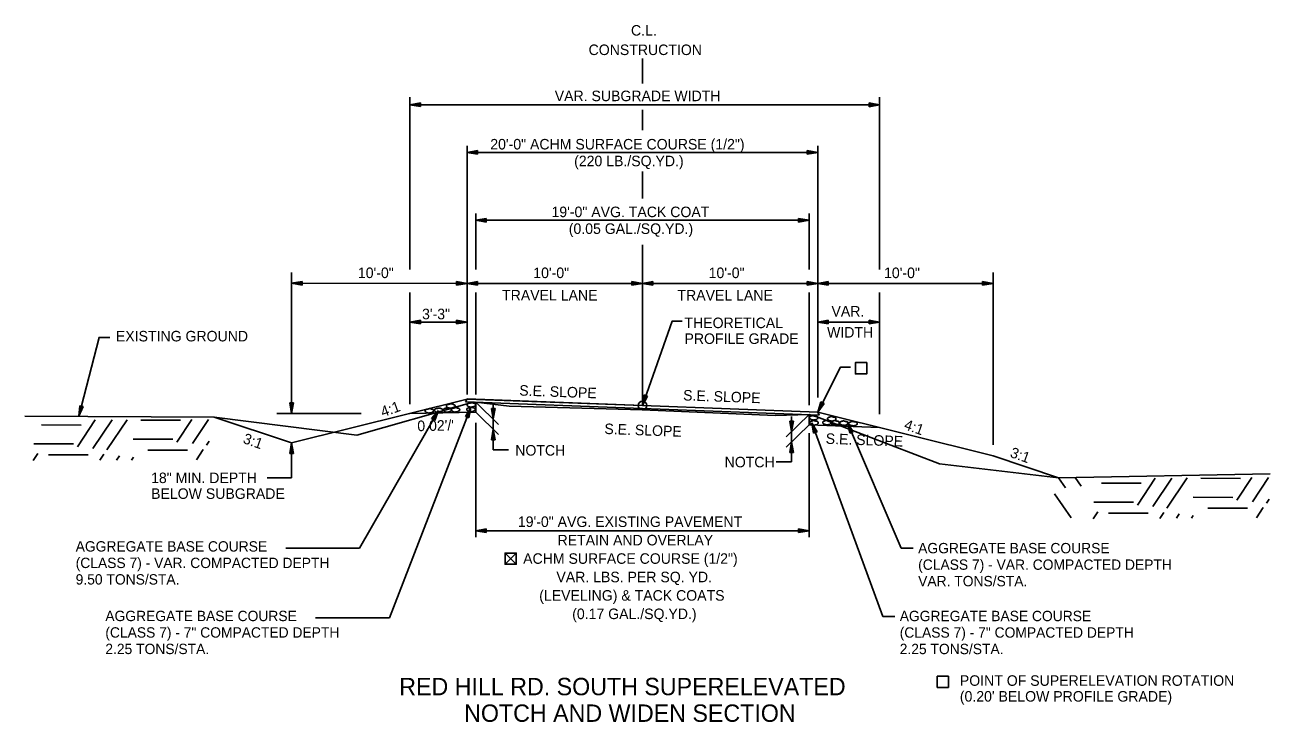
# Model space of a CAD drawing. Extents: x 1001270 to 1003428, y 1840152 to 1842912.
# Drawn here: x 1001307.2 to 1001378.2, y 1841048 to 1841087.7 of the extents above; entities that cross this region are included whole.
import ezdxf

# ---------------------------------------------------------------- set-up
doc = ezdxf.new("R2010")
doc.units = 0
for name, color, linetype in [('1', 7, 'Continuous'), ('10', 7, 'Continuous'), ('19', 7, 'Continuous')]:
    doc.layers.add(name, color=color, linetype=linetype)

# ---------------------------------------------------------------- blocks, each defined once
blk = doc.blocks.new('ROCKS')
at = {"layer": '1'}
blk.add_spline([(0.013, 0.06), (0.053, 0.053), (0.107, 0.033), (0.133, 0.013), (0.133, -0.007), (0.12, -0.033), (0.107, -0.04), (0.073, -0.053), (0.033, -0.067), (0.013, -0.067), (-0.02, -0.06), (-0.06, -0.053), (-0.087, -0.047), (-0.113, -0.02), (-0.113, -0.007), (-0.107, 0.02), (-0.087, 0.033), (-0.067, 0.047), (-0.033, 0.053), (-0.02, 0.06), (0.013, 0.06)], degree=3, dxfattribs=at)

msp = doc.modelspace()

# ---------------------------------------------------------------- linework, layer by layer
at = {"layer": '10'}
for p, q in [((1001334.619, 1841057.6), (1001335.26, 1841056.959)), ((1001335.26, 1841057.6), (1001334.619, 1841056.959)), ((1001335, 1841056.959), (1001335.011, 1841056.959))]:
    msp.add_line(p, q, dxfattribs=at)
msp.add_lwpolyline([(1001335.011, 1841056.959), (1001335.26, 1841056.959), (1001335.26, 1841057.6), (1001334.619, 1841057.6), (1001334.619, 1841056.959), (1001335, 1841056.959)], dxfattribs=at)
at = {"layer": '19'}
for p, q in [((1001342.453, 1841084.362), (1001342.453, 1841085.776)), ((1001329.192, 1841073.753), (1001329.192, 1841083.587)), ((1001329.192, 1841083.144), (1001329.792, 1841083.249)), ((1001355.714, 1841083.142), (1001329.192, 1841083.144)), ((1001329.792, 1841083.039), (1001329.192, 1841083.144)), ((1001329.352, 1841083.159), (1001329.792, 1841083.194)), ((1001329.792, 1841083.089), (1001329.352, 1841083.129)), ((1001329.792, 1841083.249), (1001329.792, 1841083.039)), ((1001355.374, 1841083.037), (1001355.374, 1841083.247)), ((1001355.374, 1841083.247), (1001355.974, 1841083.142)), ((1001355.374, 1841083.192), (1001355.814, 1841083.157)), ((1001355.974, 1841083.142), (1001355.374, 1841083.037)), ((1001355.814, 1841083.127), (1001355.374, 1841083.087)), ((1001355.974, 1841073.751), (1001355.975, 1841083.585)), ((1001342.453, 1841081.696), (1001342.453, 1841082.854)), ((1001332.452, 1841066.625), (1001332.453, 1841080.814)), ((1001352.452, 1841066.47), (1001352.453, 1841080.812)), ((1001332.453, 1841080.429), (1001333.053, 1841080.534)), ((1001352.453, 1841080.428), (1001332.453, 1841080.429)), ((1001333.053, 1841080.324), (1001332.453, 1841080.429)), ((1001332.613, 1841080.444), (1001333.053, 1841080.479)), ((1001333.053, 1841080.374), (1001332.613, 1841080.414)), ((1001333.053, 1841080.534), (1001333.053, 1841080.324)), ((1001351.853, 1841080.323), (1001351.853, 1841080.533)), ((1001351.853, 1841080.533), (1001352.453, 1841080.428)), ((1001351.853, 1841080.478), (1001352.293, 1841080.443)), ((1001352.453, 1841080.428), (1001351.853, 1841080.323)), ((1001352.293, 1841080.413), (1001351.853, 1841080.373)), ((1001342.453, 1841077.798), (1001342.453, 1841079.341)), ((1001332.952, 1841073.753), (1001332.953, 1841076.945)), ((1001332.953, 1841076.564), (1001333.553, 1841076.669)), ((1001351.953, 1841076.562), (1001332.953, 1841076.564)), ((1001333.553, 1841076.459), (1001332.953, 1841076.564)), ((1001333.113, 1841076.579), (1001333.553, 1841076.614)), ((1001333.553, 1841076.509), (1001333.113, 1841076.549)), ((1001333.553, 1841076.669), (1001333.553, 1841076.459)), ((1001351.353, 1841076.457), (1001351.353, 1841076.667)), ((1001351.353, 1841076.667), (1001351.953, 1841076.562)), ((1001351.353, 1841076.612), (1001351.793, 1841076.577)), ((1001351.953, 1841076.562), (1001351.353, 1841076.457)), ((1001351.793, 1841076.547), (1001351.353, 1841076.507)), ((1001351.953, 1841073.752), (1001351.953, 1841076.943)), ((1001342.452, 1841066.005), (1001342.453, 1841075.159)), ((1001352.452, 1841069.301), (1001352.453, 1841074.226)), ((1001322.452, 1841065.56), (1001322.452, 1841073.581)), ((1001322.452, 1841072.97), (1001323.052, 1841073.075)), ((1001323.052, 1841072.865), (1001322.452, 1841072.97)), ((1001332.452, 1841072.969), (1001322.452, 1841072.97)), ((1001322.612, 1841072.985), (1001323.052, 1841073.02)), ((1001323.052, 1841073.075), (1001323.052, 1841072.865)), ((1001331.852, 1841073.074), (1001331.852, 1841072.864)), ((1001332.452, 1841072.969), (1001331.852, 1841073.074)), ((1001332.292, 1841072.984), (1001331.852, 1841073.019)), ((1001331.852, 1841072.864), (1001332.452, 1841072.969)), ((1001332.452, 1841072.969), (1001333.052, 1841073.074)), ((1001333.052, 1841072.864), (1001332.452, 1841072.969)), ((1001342.452, 1841072.968), (1001332.452, 1841072.969)), ((1001332.612, 1841072.984), (1001333.052, 1841073.019)), ((1001333.052, 1841073.074), (1001333.052, 1841072.864)), ((1001341.852, 1841073.073), (1001341.852, 1841072.863)), ((1001342.452, 1841072.968), (1001341.852, 1841073.073)), ((1001342.292, 1841072.983), (1001341.852, 1841073.018)), ((1001341.852, 1841072.863), (1001342.452, 1841072.968)), ((1001342.452, 1841073.268), (1001342.452, 1841073.268)), ((1001342.452, 1841072.968), (1001343.052, 1841073.073)), ((1001343.052, 1841072.863), (1001342.452, 1841072.968)), ((1001342.452, 1841072.968), (1001352.452, 1841072.967)), ((1001342.612, 1841072.983), (1001343.052, 1841073.018)), ((1001343.052, 1841073.073), (1001343.052, 1841072.863)), ((1001351.852, 1841073.072), (1001351.852, 1841072.862)), ((1001352.452, 1841072.967), (1001351.852, 1841073.072)), ((1001352.292, 1841072.982), (1001351.852, 1841073.017)), ((1001351.852, 1841072.862), (1001352.452, 1841072.967)), ((1001352.452, 1841072.967), (1001353.052, 1841073.072)), ((1001353.052, 1841072.862), (1001352.452, 1841072.967)), ((1001352.452, 1841072.967), (1001362.452, 1841072.967)), ((1001352.612, 1841072.982), (1001353.052, 1841073.017)), ((1001353.052, 1841073.072), (1001353.052, 1841072.862)), ((1001361.852, 1841073.072), (1001361.852, 1841072.862)), ((1001362.452, 1841072.967), (1001361.852, 1841073.072)), ((1001362.292, 1841072.982), (1001361.852, 1841073.017)), ((1001361.852, 1841072.862), (1001362.452, 1841072.967)), ((1001362.452, 1841063.758), (1001362.452, 1841073.578)), ((1001323.052, 1841072.915), (1001322.612, 1841072.955)), ((1001329.191, 1841066.082), (1001329.192, 1841072.442)), ((1001331.852, 1841072.914), (1001332.292, 1841072.954)), ((1001333.052, 1841072.914), (1001332.612, 1841072.954)), ((1001332.952, 1841066.625), (1001332.952, 1841072.442)), ((1001341.852, 1841072.913), (1001342.292, 1841072.953)), ((1001342.452, 1841072.669), (1001342.452, 1841072.668)), ((1001343.052, 1841072.913), (1001342.612, 1841072.953)), ((1001351.852, 1841072.912), (1001352.292, 1841072.952)), ((1001351.952, 1841066.023), (1001351.952, 1841072.441)), ((1001353.052, 1841072.912), (1001352.612, 1841072.952)), ((1001355.973, 1841065.508), (1001355.974, 1841072.44)), ((1001361.852, 1841072.912), (1001362.292, 1841072.952)), ((1001329.191, 1841070.762), (1001329.791, 1841070.867)), ((1001329.791, 1841070.867), (1001329.791, 1841070.657)), ((1001331.852, 1841070.867), (1001331.852, 1841070.657)), ((1001332.452, 1841070.761), (1001331.852, 1841070.867)), ((1001352.452, 1841070.76), (1001353.052, 1841070.865)), ((1001353.052, 1841070.865), (1001353.052, 1841070.655)), ((1001355.373, 1841070.865), (1001355.373, 1841070.655)), ((1001355.973, 1841070.76), (1001355.373, 1841070.865)), ((1001332.452, 1841070.761), (1001329.191, 1841070.762)), ((1001329.791, 1841070.657), (1001329.191, 1841070.762)), ((1001329.351, 1841070.777), (1001329.791, 1841070.812)), ((1001329.791, 1841070.707), (1001329.351, 1841070.747)), ((1001332.292, 1841070.777), (1001331.852, 1841070.812)), ((1001331.852, 1841070.657), (1001332.452, 1841070.761)), ((1001331.852, 1841070.707), (1001332.292, 1841070.747)), ((1001355.973, 1841070.76), (1001352.452, 1841070.76)), ((1001353.052, 1841070.655), (1001352.452, 1841070.76)), ((1001352.612, 1841070.775), (1001353.052, 1841070.81)), ((1001353.052, 1841070.705), (1001352.612, 1841070.745)), ((1001355.813, 1841070.775), (1001355.373, 1841070.81)), ((1001355.373, 1841070.655), (1001355.973, 1841070.76)), ((1001355.373, 1841070.705), (1001355.813, 1841070.745)), ((1001342.452, 1841066.005), (1001342.553, 1841066.606)), ((1001342.495, 1841066.158), (1001342.602, 1841066.583)), ((1001342.553, 1841066.606), (1001342.749, 1841066.535)), ((1001310.324, 1841065.39), (1001310.372, 1841065.997)), ((1001310.574, 1841065.944), (1001310.324, 1841065.39)), ((1001310.353, 1841065.546), (1001310.423, 1841065.979)), ((1001310.372, 1841065.997), (1001310.574, 1841065.944)), ((1001310.529, 1841065.953), (1001310.379, 1841065.542)), ((1001322.347, 1841066.16), (1001322.557, 1841066.16)), ((1001322.452, 1841065.56), (1001322.347, 1841066.16)), ((1001322.437, 1841065.72), (1001322.402, 1841066.16)), ((1001332.452, 1841066.375), (1001322.452, 1841063.875)), ((1001322.557, 1841066.16), (1001322.452, 1841065.56)), ((1001322.507, 1841066.16), (1001322.467, 1841065.72)), ((1001328.023, 1841053.91), (1001332.676, 1841065.902)), ((1001332.676, 1841065.902), (1001332.362, 1841065.381)), ((1001332.453, 1841066.38), (1001332.369, 1841066.211)), ((1001332.451, 1841066.375), (1001332.369, 1841066.211)), ((1001332.557, 1841065.307), (1001332.676, 1841065.902)), ((1001332.952, 1841066.19), (1001334.252, 1841064.917)), ((1001332.952, 1841066.19), (1001332.952, 1841065.635)), ((1001342.749, 1841066.535), (1001342.452, 1841066.005)), ((1001342.705, 1841066.548), (1001342.519, 1841066.152)), ((1001352.452, 1841065.635), (1001352.63, 1841066.217)), ((1001352.816, 1841066.122), (1001352.452, 1841065.635)), ((1001352.514, 1841065.781), (1001352.675, 1841066.189)), ((1001352.773, 1841066.14), (1001352.538, 1841065.772)), ((1001352.63, 1841066.217), (1001352.816, 1841066.122)), ((1001311.257, 1841065.181), (1001310.234, 1841063.647)), ((1001312.21, 1841065.186), (1001311.125, 1841063.559)), ((1001313.069, 1841065.191), (1001311.923, 1841063.471)), ((1001316.122, 1841065.164), (1001313.86, 1841065.17)), ((1001316.768, 1841065.212), (1001315.906, 1841063.92)), ((1001317.72, 1841065.217), (1001316.797, 1841063.832)), ((1001322.452, 1841063.875), (1001318.041, 1841065.345)), ((1001326.424, 1841065.56), (1001321.602, 1841065.56)), ((1001326.331, 1841057.873), (1001330.817, 1841065.726)), ((1001332.952, 1841065.635), (1001329.191, 1841065.56)), ((1001330.817, 1841065.726), (1001330.429, 1841065.257)), ((1001330.429, 1841065.257), (1001330.611, 1841065.155)), ((1001330.727, 1841065.594), (1001330.476, 1841065.233)), ((1001330.568, 1841065.18), (1001330.752, 1841065.58)), ((1001330.611, 1841065.155), (1001330.817, 1841065.726)), ((1001332.362, 1841065.381), (1001332.557, 1841065.307)), ((1001332.607, 1841065.759), (1001332.412, 1841065.364)), ((1001332.511, 1841065.325), (1001332.634, 1841065.748)), ((1001332.952, 1841065.635), (1001334.252, 1841064.362)), ((1001333.847, 1841065.838), (1001334.057, 1841065.838)), ((1001333.952, 1841065.238), (1001333.847, 1841065.838)), ((1001333.937, 1841065.398), (1001333.897, 1841065.838)), ((1001334.057, 1841065.838), (1001333.952, 1841065.238)), ((1001334.002, 1841065.838), (1001333.967, 1841065.398)), ((1001351.952, 1841065.487), (1001350.652, 1841064.214)), ((1001351.952, 1841065.487), (1001351.952, 1841064.903)), ((1001352.452, 1841065.635), (1001362.452, 1841063.135)), ((1001352.452, 1841065.635), (1001352.537, 1841065.465)), ((1001352.537, 1841065.465), (1001352.452, 1841065.635)), ((1001310.45, 1841064.891), (1001308.188, 1841064.897)), ((1001332.952, 1841065.026), (1001332.952, 1841058.505)), ((1001333.847, 1841064.056), (1001333.952, 1841064.656)), ((1001333.902, 1841064.056), (1001333.937, 1841064.496)), ((1001333.952, 1841064.656), (1001334.057, 1841064.056)), ((1001333.967, 1841064.496), (1001334.007, 1841064.056)), ((1001351.952, 1841064.904), (1001350.652, 1841063.631)), ((1001351.067, 1841065.118), (1001350.857, 1841065.118)), ((1001350.857, 1841065.118), (1001350.962, 1841064.518)), ((1001350.912, 1841065.118), (1001350.947, 1841064.678)), ((1001350.962, 1841064.518), (1001351.067, 1841065.118)), ((1001350.977, 1841064.678), (1001351.017, 1841065.118)), ((1001356.16, 1841053.985), (1001352.106, 1841065.026)), ((1001352.41, 1841064.5), (1001352.106, 1841065.026)), ((1001352.106, 1841065.026), (1001352.215, 1841064.427)), ((1001352.15, 1841064.873), (1001352.264, 1841064.448)), ((1001352.364, 1841064.483), (1001352.176, 1841064.882)), ((1001352.215, 1841064.427), (1001352.41, 1841064.5)), ((1001357.211, 1841057.871), (1001354.137, 1841065.015)), ((1001354.47, 1841064.506), (1001354.137, 1841065.015)), ((1001354.137, 1841065.015), (1001354.279, 1841064.422)), ((1001354.189, 1841064.864), (1001354.326, 1841064.446)), ((1001354.424, 1841064.487), (1001354.215, 1841064.875)), ((1001354.279, 1841064.422), (1001354.47, 1841064.506)), ((1001310.011, 1841063.813), (1001307.749, 1841063.819)), ((1001315.683, 1841064.085), (1001313.421, 1841064.091)), ((1001317.748, 1841063.974), (1001317.595, 1841063.744)), ((1001322.347, 1841063.275), (1001322.452, 1841063.875)), ((1001322.452, 1841063.875), (1001322.557, 1841063.275)), ((1001322.452, 1841063.875), (1001322.452, 1841061.884)), ((1001334.057, 1841064.056), (1001333.847, 1841064.056)), ((1001350.962, 1841063.934), (1001350.857, 1841063.334)), ((1001350.947, 1841063.774), (1001350.907, 1841063.334)), ((1001351.067, 1841063.334), (1001350.962, 1841063.934)), ((1001351.012, 1841063.334), (1001350.977, 1841063.774)), ((1001351.952, 1841064.434), (1001351.952, 1841058.505)), ((1001307.975, 1841063.263), (1001307.711, 1841062.867)), ((1001310.849, 1841063.187), (1001308.587, 1841063.192)), ((1001311.739, 1841063.229), (1001311.512, 1841062.888)), ((1001312.629, 1841063.141), (1001312.464, 1841062.893)), ((1001313.427, 1841063.053), (1001313.324, 1841062.898)), ((1001316.521, 1841063.459), (1001314.259, 1841063.465)), ((1001317.41, 1841063.502), (1001317.022, 1841062.919)), ((1001322.557, 1841063.275), (1001322.347, 1841063.275)), ((1001322.397, 1841063.275), (1001322.437, 1841063.715)), ((1001322.467, 1841063.715), (1001322.502, 1841063.275)), ((1001333.952, 1841063.483), (1001334.816, 1841063.483)), ((1001350.857, 1841063.334), (1001351.067, 1841063.334)), ((1001366.186, 1841061.89), (1001362.452, 1841063.135)), ((1001350.962, 1841062.805), (1001350.088, 1841062.805)), ((1001322.452, 1841061.884), (1001321.065, 1841061.884)), ((1001366.567, 1841061.316), (1001366.186, 1841061.89)), ((1001367.462, 1841061.408), (1001367.131, 1841061.897)), ((1001371.695, 1841061.869), (1001370.672, 1841060.335)), ((1001372.647, 1841061.874), (1001371.562, 1841060.247)), ((1001373.507, 1841061.879), (1001372.36, 1841060.159)), ((1001376.559, 1841061.852), (1001374.297, 1841061.857)), ((1001377.205, 1841061.9), (1001376.344, 1841060.608)), ((1001378.158, 1841061.905), (1001377.234, 1841060.52)), ((1001366.894, 1841059.601), (1001365.958, 1841060.982)), ((1001370.888, 1841061.579), (1001368.626, 1841061.585)), ((1001370.449, 1841060.501), (1001368.187, 1841060.506)), ((1001376.12, 1841060.773), (1001373.858, 1841060.779)), ((1001377.848, 1841060.189), (1001377.46, 1841059.607)), ((1001378.186, 1841060.662), (1001378.032, 1841060.432)), ((1001368.412, 1841059.951), (1001368.148, 1841059.555)), ((1001371.286, 1841059.875), (1001369.024, 1841059.88)), ((1001372.176, 1841059.917), (1001371.949, 1841059.576)), ((1001373.066, 1841059.829), (1001372.901, 1841059.581)), ((1001373.864, 1841059.741), (1001373.761, 1841059.586)), ((1001376.958, 1841060.147), (1001374.696, 1841060.153)), ((1001333.552, 1841058.975), (1001332.952, 1841058.87)), ((1001351.952, 1841058.87), (1001332.952, 1841058.87)), ((1001332.952, 1841058.87), (1001333.552, 1841058.765)), ((1001333.552, 1841058.92), (1001333.112, 1841058.885)), ((1001333.112, 1841058.855), (1001333.552, 1841058.815)), ((1001333.552, 1841058.765), (1001333.552, 1841058.975)), ((1001351.352, 1841058.975), (1001351.352, 1841058.765)), ((1001351.952, 1841058.87), (1001351.352, 1841058.975)), ((1001351.792, 1841058.885), (1001351.352, 1841058.92)), ((1001351.352, 1841058.765), (1001351.952, 1841058.87)), ((1001351.352, 1841058.815), (1001351.792, 1841058.855)), ((1001322.117, 1841057.874), (1001326.331, 1841057.873)), ((1001357.896, 1841057.871), (1001357.211, 1841057.871)), ((1001323.809, 1841053.91), (1001328.023, 1841053.91)), ((1001356.845, 1841053.985), (1001356.16, 1841053.985))]:
    msp.add_line(p, q, dxfattribs=at)
for points in [[(1001344.712, 1841070.807), (1001344.142, 1841070.807), (1001342.452, 1841066.005)], [(1001312.078, 1841069.891), (1001311.478, 1841069.89), (1001310.324, 1841065.39)], [(1001354.32, 1841068.198), (1001353.75, 1841068.198), (1001352.452, 1841065.635)], [(1001355.241, 1841067.808), (1001354.6, 1841067.808), (1001354.6, 1841068.45), (1001355.241, 1841068.45), (1001355.241, 1841067.808)], [(1001354.604, 1841067.811), (1001354.604, 1841068.453), (1001355.245, 1841068.453), (1001355.245, 1841067.811), (1001354.604, 1841067.811)], [(1001307.244, 1841065.408), (1001318.041, 1841065.345), (1001326.169, 1841064.308), (1001332.455, 1841066.107), (1001332.952, 1841066.19), (1001334.858, 1841065.977), (1001342.457, 1841065.753), (1001350.021, 1841065.437), (1001351.952, 1841065.487), (1001352.452, 1841065.335), (1001359.401, 1841062.675), (1001366.186, 1841061.89), (1001378.242, 1841062.109)], [(1001352.537, 1841065.465), (1001342.452, 1841065.838), (1001332.369, 1841066.211)], [(1001332.369, 1841066.211), (1001342.453, 1841065.838)], [(1001352.452, 1841065.635), (1001342.452, 1841066.005), (1001332.452, 1841066.375)], [(1001342.452, 1841066.005), (1001332.453, 1841066.38)], [(1001333.952, 1841066.107), (1001333.952, 1841063.483)], [(1001352.452, 1841065.635), (1001342.452, 1841066.005)], [(1001342.453, 1841065.838), (1001352.537, 1841065.465)], [(1001350.962, 1841065.389), (1001350.962, 1841062.805)], [(1001355.973, 1841064.755), (1001351.952, 1841064.903)], [(1001359.901, 1841049.936), (1001359.26, 1841049.936), (1001359.26, 1841050.578), (1001359.901, 1841050.578), (1001359.901, 1841049.936)], [(1001359.263, 1841049.94), (1001359.263, 1841050.581), (1001359.905, 1841050.581), (1001359.905, 1841049.94), (1001359.263, 1841049.94)]]:
    msp.add_lwpolyline(points, dxfattribs=at)
msp.add_circle((1001342.457, 1841066.003), 0.25, dxfattribs=at)

# ---------------------------------------------------------------- block references
at = {"layer": '1'}
for p, xscale, yscale, rotation in [((1001330.817, 1841065.726), 1.9687338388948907, -1.96873383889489, 1.6684326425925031), ((1001331.315, 1841065.741), 1.9687338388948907, -1.96873383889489, 1.6684326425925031), ((1001331.506, 1841065.969), 1.9687338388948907, -1.96873383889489, 1.6684326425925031), ((1001331.774, 1841065.754), 1.9687338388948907, -1.96873383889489, 1.6684326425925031), ((1001332.67, 1841065.774), 1.9687338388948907, -1.96873383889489, 1.6684326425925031), ((1001332.68, 1841066.034), 1.9687338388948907, -1.96873383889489, 1.6684326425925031), ((1001330.292, 1841065.698), 1.9687338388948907, -1.96873383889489, 1.6684326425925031), ((1001352.227, 1841065.3), 1.968733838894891, 1.96873383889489, 178.32232610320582), ((1001352.997, 1841065.024), 1.968733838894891, 1.96873383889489, 178.32232610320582), ((1001353.266, 1841065.24), 1.968733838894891, 1.96873383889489, 178.32232610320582), ((1001352.253, 1841065.01), 1.968733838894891, 1.96873383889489, 178.32232610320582), ((1001353.456, 1841065.011), 1.968733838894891, 1.96873383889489, 178.32232610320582), ((1001353.955, 1841064.996), 1.968733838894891, 1.96873383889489, 178.32232610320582), ((1001354.479, 1841064.968), 1.968733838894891, 1.96873383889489, 178.32232610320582)]:
    msp.add_blockref('ROCKS', p, dxfattribs=dict(at, xscale=xscale, yscale=yscale, rotation=rotation))

# ---------------------------------------------------------------- texts
at = {"layer": '19'}
for s, height, rotation, p in [('C.L.', 0.6, 359.99538, (1001341.802, 1841087.087)), ('CONSTRUCTION', 0.60001, 359.99538, (1001339.385, 1841085.979)), ('VAR. SUBGRADE WIDTH', 0.60001, 359.99538, (1001337.454, 1841083.351)), ('20\'-0" ACHM SURFACE COURSE (1/2")', 0.60001, 359.99538, (1001333.778, 1841080.598)), ('(220 LB./SQ.YD.)', 0.60001, 359.99538, (1001338.56, 1841079.642)), ('19\'-0" AVG. TACK COAT', 0.60001, 359.99538, (1001337.27, 1841076.741)), ('(0.05 GAL./SQ.YD.)', 0.60001, 359.99538, (1001338.255, 1841075.785)), ('10\'-0"', 0.6, 359.99538, (1001326.231, 1841073.27)), ('10\'-0"', 0.6, 359.99538, (1001326.231, 1841073.27)), ('10\'-0" ', 0.6, 359.99538, (1001336.231, 1841073.269)), ('10\'-0"', 0.6, 359.99538, (1001346.231, 1841073.268)), ('10\'-0"', 0.6, 359.99538, (1001356.231, 1841073.267)), ('TRAVEL LANE ', 0.6, 359.99538, (1001334.452, 1841071.991)), ('TRAVEL LANE ', 0.6, 359.99538, (1001344.452, 1841071.99)), ('VAR.', 0.6, 359.99538, (1001353.233, 1841071.077)), ('3\'-3"', 0.6, 359.99538, (1001329.889, 1841070.921)), ('THEORETICAL', 0.6, 360, (1001344.852, 1841070.416)), ('PROFILE GRADE', 0.6, 360, (1001344.852, 1841069.516)), ('WIDTH', 0.6, 359.99538, (1001352.982, 1841069.877)), ('S.E. SLOPE', 0.6, 357.88102, (1001335.423, 1841066.576)), ('S.E. SLOPE', 0.6, 357.88102, (1001344.766, 1841066.299)), ('4:1', 0.6, 19.50574, (1001327.656, 1841065.338)), ("0.02'/'", 0.6, 1.17118, (1001329.623, 1841064.543)), ('S.E. SLOPE', 0.6, 357.88102, (1001340.275, 1841064.386)), ('4:1', 0.6, 340.49426, (1001357.323, 1841064.675)), ('3:1', 0.6, 340.49426, (1001319.632, 1841063.882)), ('S.E. SLOPE', 0.6, 357.88102, (1001352.895, 1841063.827)), ('3:1', 0.6, 340.49426, (1001363.373, 1841063.084)), ('18" MIN. DEPTH', 0.6, 0, (1001314.439, 1841061.584)), ('BELOW SUBGRADE', 0.6, 0, (1001314.439, 1841060.684)), ('19\'-0" AVG. EXISTING PAVEMENT', 0.6, 360, (1001335.353, 1841059.084)), ('AGGREGATE BASE COURSE', 0.59001, 359.99538, (1001310.139, 1841057.683)), ('RETAIN AND OVERLAY', 0.6, 360, (1001337.614, 1841058.034)), ('AGGREGATE BASE COURSE', 0.59001, 359.99538, (1001358.175, 1841057.584)), ('(CLASS 7) - VAR. COMPACTED DEPTH', 0.59001, 359.99538, (1001310.139, 1841056.743)), ('ACHM SURFACE COURSE (1/2")', 0.6, 360, (1001335.653, 1841056.984)), ('(CLASS 7) - VAR. COMPACTED DEPTH', 0.59001, 359.99538, (1001358.175, 1841056.644)), ('9.50 TONS/STA.', 0.59001, 359.99538, (1001310.138, 1841055.803)), ('VAR. LBS. PER SQ. YD.', 0.6, 360, (1001337.548, 1841055.934)), ('VAR. TONS/STA.', 0.59001, 359.99538, (1001358.175, 1841055.704)), ('(LEVELING) & TACK COATS', 0.6, 360, (1001336.57, 1841054.884)), ('AGGREGATE BASE COURSE', 0.59001, 359.99538, (1001311.83, 1841053.719)), ('(0.17 GAL./SQ.YD.)', 0.6, 360, (1001338.45, 1841053.834)), ('AGGREGATE BASE COURSE', 0.59001, 359.99538, (1001357.124, 1841053.716)), ('(CLASS 7) - 7" COMPACTED DEPTH', 0.59001, 359.99538, (1001311.83, 1841052.779)), ('(CLASS 7) - 7" COMPACTED DEPTH', 0.59001, 359.99538, (1001357.124, 1841052.776)), ('2.25 TONS/STA.', 0.59001, 359.99538, (1001311.83, 1841051.839)), ('2.25 TONS/STA.', 0.59001, 359.99538, (1001357.124, 1841051.836)), ('RED HILL RD. SOUTH SUPERELEVATED ', 0.98999, 360, (1001328.588, 1841049.494)), ('POINT OF SUPERELEVATION ROTATION', 0.6, 359.99538, (1001360.553, 1841050.032)), ("(0.20' BELOW PROFILE GRADE)", 0.6, 359.99538, (1001360.553, 1841049.132)), (' NOTCH AND WIDEN SECTION', 0.98999, 360, (1001331.92, 1841047.979))]:
    msp.add_text(s, height=height, rotation=rotation, dxfattribs=at).set_placement(p)
for s, p in [('EXISTING GROUND', (1001312.433, 1841069.659)), ('NOTCH', (1001335.203, 1841063.152)), ('NOTCH', (1001347.141, 1841062.483))]:
    msp.add_text(s, height=0.6, dxfattribs=at).set_placement(p)

doc.saveas('drawing.dxf')
